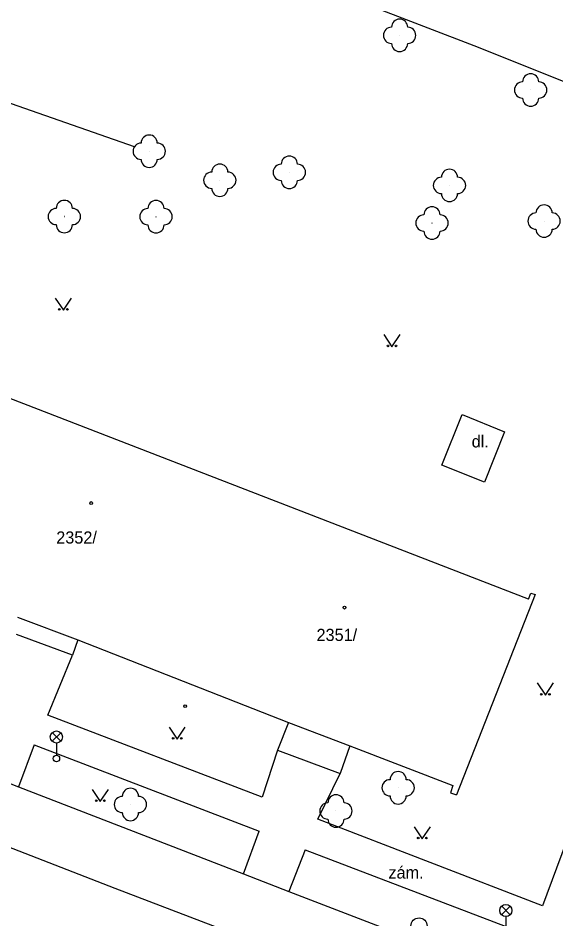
# Model space of a CAD drawing. Extents: x -737812 to -729375, y -1123000 to -1115500.
# Drawn here: x -736686.1 to -736652.9, y -1118482.4 to -1118426.8 of the extents above; entities that cross this region are included whole.
import ezdxf

# ---------------------------------------------------------------- set-up
doc = ezdxf.new("R2010")
doc.units = 0
for name, color, linetype in [('Doplněk polohopisu', 7, 'Continuous'), ('Hranice - ploty_ zdi', 7, 'Continuous'), ('Komunikace', 7, 'Continuous'), ('Pomocné popisy', 7, 'Continuous'), ('Povr_ zn_ inž_ sítí - el_', 7, 'Continuous'), ('Povr_ zn_ inž_ sítí - kan_', 7, 'Continuous'), ('Stavební objekty', 7, 'Continuous'), ('Zeleň', 7, 'Continuous'), ('Značky druhů budov', 7, 'Continuous'), ('Značky druhů pozemků', 7, 'Continuous'), ('Čísla popisná', 7, 'Continuous')]:
    doc.layers.add(name, color=color, linetype=linetype)

msp = doc.modelspace()

# ---------------------------------------------------------------- linework, layer by layer
at = {"layer": 'Doplněk polohopisu'}
for p, q in [((-736685.08, -1118471.64), (-736686.05, -1118474.23)), ((-736672.15, -1118479.59), (-736671.19, -1118476.97)), ((-736668.35, -1118478.11), (-736669.35, -1118480.69))]:
    msp.add_line(p, q, dxfattribs=at)
for points in [[(-736648.34, -1118432.33), (-736643.97, -1118451.68), (-736643.71, -1118453.83), (-736644.21, -1118456.07), (-736653.7, -1118481.58), (-736667.56, -1118476.23), (-736666.19, -1118473.4)], [(-736659.91, -1118454.39), (-736658.65, -1118451.26), (-736656.05, -1118452.33), (-736657.28, -1118455.43), (-736659.91, -1118454.39)], [(-736682.72, -1118466.1), (-736686.18, -1118464.83)], [(-736682.39, -1118465.16), (-736682.72, -1118466.1)], [(-736670.06, -1118471.97), (-736671.01, -1118474.87), (-736684.23, -1118469.8), (-736682.72, -1118466.1)], [(-736669.37, -1118470.26), (-736670.06, -1118471.97)], [(-736685.08, -1118471.64), (-736671.19, -1118476.97)], [(-736665.6, -1118471.7), (-736666.19, -1118473.4)], [(-736670.06, -1118471.97), (-736666.19, -1118473.4)], [(-736668.35, -1118478.11), (-736649.75, -1118485.21)]]:
    msp.add_lwpolyline(points, dxfattribs=at)
at = {"layer": 'Hranice - ploty_ zdi'}
msp.add_lwpolyline([(-736678.89, -1118434.74), (-736692.44, -1118430)], dxfattribs=at)
at = {"layer": 'Komunikace'}
for p, q in [((-736686.05, -1118474.23), (-736672.15, -1118479.59)), ((-736669.35, -1118480.69), (-736650.69, -1118487.85))]:
    msp.add_line(p, q, dxfattribs=at)
for points in [[(-736648.34, -1118432.33), (-736657.65, -1118428.6), (-736696.93, -1118413.51)], [(-736649.89, -1118492.06), (-736671.95, -1118483.62), (-736680.08, -1118480.5), (-736711.49, -1118468.31)], [(-736688.89, -1118473.12), (-736686.05, -1118474.23)], [(-736672.15, -1118479.59), (-736669.35, -1118480.69)]]:
    msp.add_lwpolyline(points, dxfattribs=at)
at = {"layer": 'Povr_ zn_ inž_ sítí - el_'}
for p, q in [((-736683.974, -1118471.418), (-736683.446, -1118470.89)), ((-736683.438, -1118471.415), (-736683.966, -1118470.886)), ((-736683.71, -1118471.53), (-736683.71, -1118472.28)), ((-736656.224, -1118482.128), (-736655.696, -1118481.6)), ((-736655.688, -1118482.125), (-736656.216, -1118481.596)), ((-736655.96, -1118482.24), (-736655.96, -1118482.99))]:
    msp.add_line(p, q, dxfattribs=at)
for centre, radius in [((-736683.71, -1118471.155), 0.375), ((-736683.71, -1118472.48), 0.2), ((-736655.96, -1118481.865), 0.375)]:
    msp.add_circle(centre, radius, dxfattribs=at)
at = {"layer": 'Povr_ zn_ inž_ sítí - kan_'}
msp.add_circle((-736661.32, -1118482.82), 0.5, dxfattribs=at)
at = {"layer": 'Stavební objekty'}
for points in [[(-736654.57, -1118462.66), (-736701.33, -1118444.58), (-736701.57, -1118444.49)], [(-736654.16, -1118462.37), (-736659.01, -1118474.73)], [(-736654.57, -1118462.66), (-736654.42, -1118462.27)], [(-736654.42, -1118462.27), (-736654.16, -1118462.37)], [(-736686.11, -1118463.76), (-736682.39, -1118465.16)], [(-736682.39, -1118465.16), (-736669.37, -1118470.26)], [(-736669.37, -1118470.26), (-736665.6, -1118471.7)], [(-736665.6, -1118471.7), (-736659.23, -1118474.15)], [(-736659.23, -1118474.15), (-736659.37, -1118474.6)], [(-736659.37, -1118474.6), (-736659.01, -1118474.73)]]:
    msp.add_lwpolyline(points, dxfattribs=at)
at = {"layer": 'Zeleň'}
for centre in [(-736662.52, -1118427.86), (-736654.43, -1118431.23), (-736677.98, -1118435.01), (-736673.62, -1118436.8), (-736669.33, -1118436.31), (-736659.44, -1118437.12), (-736683.22, -1118439.04), (-736677.56, -1118439.05), (-736660.52, -1118439.44), (-736653.6, -1118439.32), (-736662.61, -1118474.29), (-736679.14, -1118475.32), (-736666.45, -1118475.72)]:
    msp.add_circle(centre, 0.0005, dxfattribs=at)
for centre, start, end in [((-736663.02, -1118427.86), 90, 270), ((-736662.52, -1118427.36), 360, 180), ((-736662.02, -1118427.86), 270, 90), ((-736662.52, -1118428.36), 180, 360), ((-736654.93, -1118431.23), 90, 270), ((-736654.43, -1118430.73), 360, 180), ((-736653.93, -1118431.23), 270, 90), ((-736654.43, -1118431.73), 180, 360), ((-736677.98, -1118434.51), 360, 180), ((-736678.48, -1118435.01), 90, 270), ((-736677.48, -1118435.01), 270, 90), ((-736677.98, -1118435.51), 180, 360), ((-736669.33, -1118435.81), 360, 180), ((-736674.12, -1118436.8), 90, 270), ((-736673.62, -1118436.3), 360, 180), ((-736673.12, -1118436.8), 270, 90), ((-736669.83, -1118436.31), 90, 270), ((-736668.83, -1118436.31), 270, 90), ((-736659.44, -1118436.62), 360, 180), ((-736669.33, -1118436.81), 180, 360), ((-736659.94, -1118437.12), 90, 270), ((-736658.94, -1118437.12), 270, 90), ((-736673.62, -1118437.3), 180, 360), ((-736659.44, -1118437.62), 180, 360), ((-736683.22, -1118438.54), 360, 180), ((-736677.56, -1118438.55), 360, 180), ((-736660.52, -1118438.94), 0, 180), ((-736653.6, -1118438.82), 360, 180), ((-736683.72, -1118439.04), 90, 270), ((-736682.72, -1118439.04), 270, 90), ((-736678.06, -1118439.05), 90, 270), ((-736677.06, -1118439.05), 270, 90), ((-736661.02, -1118439.44), 90, 270), ((-736660.02, -1118439.44), 270, 90), ((-736654.1, -1118439.32), 90, 270), ((-736653.1, -1118439.32), 270, 90), ((-736683.22, -1118439.54), 180, 360), ((-736677.56, -1118439.55), 180, 360), ((-736660.52, -1118439.94), 180, 360), ((-736653.6, -1118439.82), 180, 360), ((-736662.61, -1118473.79), 360, 180), ((-736663.11, -1118474.29), 90, 270), ((-736662.11, -1118474.29), 270, 90), ((-736679.14, -1118474.82), 360, 180), ((-736679.64, -1118475.32), 90, 270), ((-736678.64, -1118475.32), 270, 90), ((-736666.95, -1118475.72), 90, 270), ((-736666.45, -1118475.22), 360, 180), ((-736665.95, -1118475.72), 270, 90), ((-736662.61, -1118474.79), 180, 360), ((-736679.14, -1118475.82), 180, 360), ((-736666.45, -1118476.22), 180, 360)]:
    msp.add_arc(centre, 0.5, start, end, dxfattribs=at)
at = {"layer": 'Značky druhů budov'}
for centre in [(-736681.56, -1118456.72), (-736665.92, -1118463.17), (-736675.76, -1118469.25)]:
    msp.add_circle(centre, 0.0875, dxfattribs=at)
at = {"layer": 'Značky druhů pozemků'}
for points in [[(-736683.78, -1118444.07), (-736683.28, -1118444.82), (-736682.78, -1118444.07)], [(-736663.49, -1118446.32), (-736662.99, -1118447.07), (-736662.49, -1118446.32)], [(-736654.02, -1118467.82), (-736653.52, -1118468.57), (-736653.02, -1118467.82)], [(-736676.75, -1118470.54), (-736676.25, -1118471.29), (-736675.75, -1118470.54)], [(-736681.5, -1118474.39), (-736681, -1118475.14), (-736680.5, -1118474.39)], [(-736661.62, -1118476.69), (-736661.12, -1118477.44), (-736660.62, -1118476.69)]]:
    msp.add_lwpolyline(points, dxfattribs=at)
for centre in [(-736683.53, -1118444.77), (-736683.03, -1118444.77), (-736663.24, -1118447.02), (-736662.74, -1118447.02), (-736653.77, -1118468.52), (-736653.27, -1118468.52), (-736676.5, -1118471.24), (-736676, -1118471.24), (-736681.25, -1118475.09), (-736680.75, -1118475.09), (-736661.37, -1118477.39), (-736660.87, -1118477.39)]:
    msp.add_circle(centre, 0.05, dxfattribs=at)

# ---------------------------------------------------------------- texts
at = {"layer": 'Pomocné popisy'}
for s, p in [('dl.', (-736658.07, -1118453.29)), ('zám.', (-736663.21, -1118479.89))]:
    msp.add_text(s, height=0.75, dxfattribs=at).set_placement(p)
at = {"layer": 'Čísla popisná'}
for s, p in [('2352/', (-736683.72, -1118459.22)), ('2351/', (-736667.65, -1118465.23))]:
    msp.add_text(s, height=0.75, dxfattribs=at).set_placement(p)

doc.saveas('drawing.dxf')
